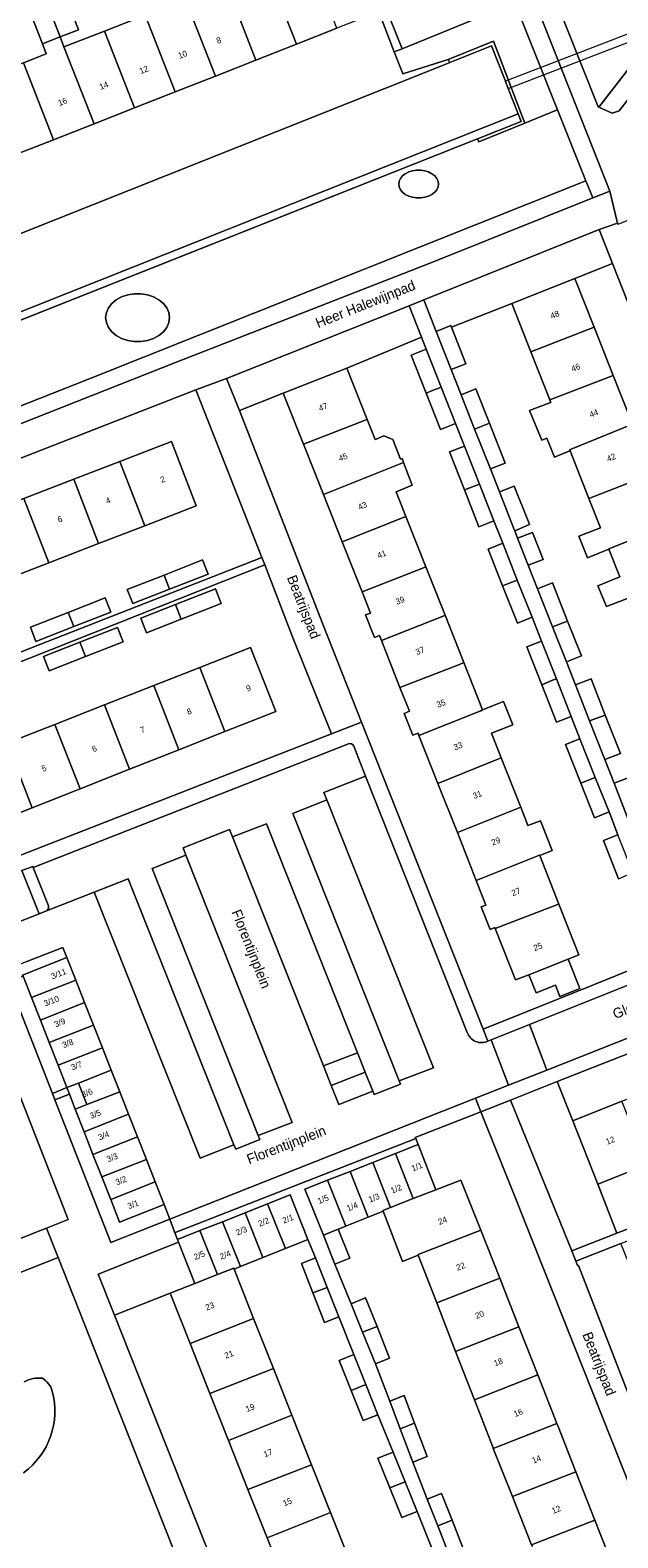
# Model space of a CAD drawing. Header units: metres. Extents: x 151448 to 154749, y 463108 to 465296.
# Tile 422 of 449: x 154553 to 154626, y 464586 to 464774. Entities that reach past the tile are written whole.
import ezdxf
from ezdxf.enums import TextEntityAlignment as Align

# ---------------------------------------------------------------- set-up
doc = ezdxf.new("R2010")
doc.units = ezdxf.units.M
for name, color, linetype, lineweight in [('B-PV-GK-BESCHOEIING-G', 253, 'Continuous', 9), ('B-PV-GR-BEPLANTING_CULTUUR_BODEMBEDEKKER-GV', 253, 'Continuous', 9), ('B-PV-GR-BEPLANTING_CULTUUR_HEESTERS-GV', 253, 'Continuous', 9), ('B-PV-IE-TERREINAFSCHEIDING_KUNSTMATIG_HEKWERK-G', 253, 'Continuous', 9), ('B-PV-KW-KUNSTWERK_DUIKER-GV', 253, 'Continuous', 9), ('B-PV-OG-BEBOUWING-GV', 1, 'Continuous', 9), ('B-PV-OG-BEBOUWING-T18', 2, 'Continuous', 9), ('B-PV-OG-TERREIN_BEGROEID-GV', 253, 'Continuous', 9), ('B-PV-OG-TERREIN_ERF-GV', 253, 'Continuous', 9), ('B-PV-OG-TERREIN_OEVER-GV', 253, 'Continuous', 9), ('B-PV-OG-TOPOGRAFIE-T18', 2, 'Continuous', 9), ('B-PV-OG-WATER_SLOOT-GV', 253, 'Continuous', 9), ('B-PV-VH-GESLOTENVERHARDING_BETON-GV', 253, 'Continuous', 9), ('B-PV-VH-HALFVERHARDING_GRASBETONSTEEN-GV', 253, 'Continuous', 9), ('B-PV-VH-OPENVERHARDING_BETONSTRAATSTEEN-GV', 253, 'Continuous', 9), ('B-PV-VH-OPENVERHARDING_TEGEL-GV', 253, 'Continuous', 9)]:
    doc.layers.add(name, color=color, linetype=linetype, lineweight=lineweight)
doc.styles.add('Drong', font='txt', dxfattribs={"height": 1.8})

msp = doc.modelspace()

# ---------------------------------------------------------------- linework, layer by layer
at = {"layer": 'B-PV-GK-BESCHOEIING-G', "flags": 128}
for points in [[(154604.906, 464769.95), (154601.498, 464768.558), (154533.057, 464741.354), (154516.961, 464735.04)], [(154520.628, 464725.629), (154608.375, 464760.44)]]:
    msp.add_lwpolyline(points, dxfattribs=at)
at = {"layer": 'B-PV-GR-BEPLANTING_CULTUUR_BODEMBEDEKKER-GV', "flags": 128}
for points in [[(154603.208, 464736.417), (154605.027, 464737.134), (154605.108, 464736.929), (154612.635, 464739.896), (154620.513, 464743.01), (154625.207, 464744.877), (154623.537, 464749.106), (154601.665, 464740.332)], [(154632.025, 464608.23), (154628.855, 464616.214), (154626.249, 464622.673), (154620.622, 464620.488), (154620.843, 464619.923), (154620.963, 464619.949), (154629.019, 464599.168), (154634.624, 464601.445), (154633.577, 464604.304)]]:
    msp.add_lwpolyline(points, close=True, dxfattribs=at)
at = {"layer": 'B-PV-GR-BEPLANTING_CULTUUR_HEESTERS-GV', "flags": 128}
for points in [[(154553.837, 464650.537), (154552.731, 464653.345), (154551.678, 464656.021), (154549.889, 464655.317), (154555.341, 464641.401), (154557.152, 464642.114), (154556.047, 464644.922), (154554.942, 464647.729)], [(154562.615, 464628.167), (154561.508, 464630.98), (154560.402, 464633.792), (154559.295, 464636.604), (154558.188, 464639.416), (154557.462, 464641.308), (154555.655, 464640.602), (154562.627, 464622.808), (154569.987, 464625.717), (154569.27, 464627.539), (154563.722, 464625.355)]]:
    msp.add_lwpolyline(points, close=True, dxfattribs=at)
at = {"layer": 'B-PV-IE-TERREINAFSCHEIDING_KUNSTMATIG_HEKWERK-G', "flags": 128}
for points in [[(154557.152, 464642.114), (154557.462, 464641.308)], [(154557.462, 464641.308), (154558.188, 464639.416)]]:
    msp.add_lwpolyline(points, dxfattribs=at)
at = {"layer": 'B-PV-KW-KUNSTWERK_DUIKER-GV', "flags": 128}
msp.add_lwpolyline([(154612.2, 464766.699), (154676.626, 464791.551), (154676.256, 464792.48), (154611.838, 464767.631), (154611.852, 464767.594), (154612.148, 464766.832)], close=True, dxfattribs=at)
at = {"layer": 'B-PV-OG-BEBOUWING-GV', "flags": 128}
for points in [[(154590.83, 464774.21), (154587.105, 464783.739), (154582.052, 464781.764), (154585.78, 464772.226)], [(154582.052, 464781.764), (154576.999, 464779.789), (154580.731, 464770.242), (154585.78, 464772.226)], [(154575.682, 464768.257), (154580.731, 464770.242), (154576.999, 464779.789), (154571.946, 464777.814)], [(154570.632, 464766.273), (154575.682, 464768.257), (154571.946, 464777.814), (154566.893, 464775.839)], [(154556.299, 464773.139), (154555.045, 464776.347), (154552.842, 464775.486), (154554.095, 464772.278)], [(154555.045, 464776.347), (154556.299, 464773.139), (154558.598, 464774.037), (154557.344, 464777.245)], [(154570.632, 464766.273), (154566.893, 464775.839), (154561.84, 464773.864), (154565.583, 464764.289)], [(154556.787, 464771.889), (154560.534, 464762.305), (154565.583, 464764.289), (154561.84, 464773.864)], [(154551.735, 464769.914), (154555.484, 464760.32), (154560.534, 464762.305), (154556.787, 464771.889), (154556.299, 464773.139), (154554.095, 464772.278), (154554.584, 464771.027)], [(154555.484, 464760.32), (154551.735, 464769.914), (154546.682, 464767.938), (154550.435, 464758.336)], [(154620.513, 464743.01), (154612.635, 464739.896), (154615.026, 464733.848), (154622.919, 464736.924)], [(154605.108, 464736.929), (154605.027, 464737.134), (154603.208, 464736.417), (154605.082, 464731.662), (154606.901, 464732.379)], [(154622.919, 464736.924), (154615.026, 464733.848), (154617.392, 464727.863), (154625.294, 464730.915)], [(154601.954, 464728.712), (154602.726, 464729.055), (154603.813, 464729.478), (154601.951, 464734.192), (154600.081, 464733.453)], [(154586.644, 464722.341), (154594.464, 464725.386), (154594.603, 464725.448), (154592.061, 464731.832), (154584.112, 464728.703)], [(154625.294, 464730.915), (154617.392, 464727.863), (154617.513, 464727.556), (154617.26, 464727.456), (154614.854, 464726.538), (154616.367, 464722.862), (154616.989, 464723.105), (154617.961, 464720.727), (154619.475, 464721.348), (154619.901, 464721.516), (154619.843, 464721.662), (154627.701, 464724.828)], [(154603.813, 464729.478), (154602.726, 464729.055), (154601.954, 464728.712), (154603.736, 464724.201), (154605.605, 464724.939)], [(154608.004, 464724.238), (154609.86, 464724.955), (154608.166, 464729.254), (154606.315, 464728.524)], [(154599.14, 464720.059), (154598.953, 464720.545), (154598.764, 464720.491), (154597.791, 464722.95), (154596.683, 464723.41), (154595.737, 464722.978), (154595.608, 464722.926), (154594.603, 464725.448), (154594.464, 464725.386), (154586.644, 464722.341), (154589.14, 464716.069)], [(154609.86, 464724.955), (154608.004, 464724.238), (154609.967, 464719.259), (154611.817, 464719.988)], [(154622.242, 464715.594), (154630.136, 464718.669), (154627.701, 464724.828), (154619.843, 464721.662), (154619.901, 464721.516)], [(154566.879, 464712.184), (154573.289, 464714.661), (154570.191, 464722.678), (154563.767, 464720.196)], [(154608.596, 464717.377), (154606.73, 464722.117), (154604.865, 464721.383), (154606.721, 464716.668)], [(154561.107, 464709.954), (154566.879, 464712.184), (154563.767, 464720.196), (154557.997, 464717.967)], [(154599.14, 464720.059), (154589.14, 464716.069), (154591.485, 464710.175), (154599.228, 464713.255), (154599.423, 464713.344), (154598.202, 464716.412), (154600.222, 464717.247)], [(154561.107, 464709.954), (154557.997, 464717.967), (154551.791, 464715.569), (154554.912, 464707.561)], [(154610.401, 464712.79), (154608.596, 464717.377), (154606.721, 464716.668), (154608.536, 464712.056)], [(154630.136, 464718.669), (154622.242, 464715.594), (154623.697, 464711.914), (154620.982, 464710.863), (154622.088, 464708.187), (154624.746, 464709.26), (154624.726, 464709.31), (154632.605, 464712.423)], [(154545.599, 464713.177), (154548.723, 464705.17), (154554.912, 464707.561), (154551.791, 464715.569)], [(154612.999, 464711.555), (154614.826, 464712.349), (154614.705, 464712.657), (154612.947, 464717.133), (154611.094, 464716.404), (154612.85, 464711.934)], [(154591.485, 464710.175), (154593.967, 464703.937), (154601.402, 464706.832), (154601.919, 464707.076), (154599.423, 464713.344), (154599.228, 464713.255)], [(154627.164, 464703.142), (154627.131, 464703.226), (154635.023, 464706.306), (154632.605, 464712.423), (154624.726, 464709.31), (154624.746, 464709.26), (154626.112, 464705.805), (154623.348, 464704.694), (154624.443, 464702.109)], [(154611.484, 464704.692), (154613.326, 464705.409), (154611.509, 464709.995), (154609.671, 464709.267)], [(154613.36, 464710.637), (154614.691, 464707.248), (154616.544, 464707.976), (154615.224, 464711.336)], [(154569.268, 464706.034), (154569.95, 464704.275), (154574.756, 464706.158), (154574.068, 464707.914)], [(154569.268, 464706.034), (154564.672, 464704.234), (154565.36, 464702.477), (154569.95, 464704.275)], [(154601.919, 464707.076), (154601.402, 464706.832), (154593.967, 464703.937), (154595.02, 464701.295), (154594.406, 464701.052), (154595.517, 464698.244), (154596.13, 464698.486), (154596.367, 464697.886), (154604.289, 464701.007), (154604.319, 464701.022), (154603.251, 464703.732)], [(154571.412, 464700.51), (154576.397, 464702.467), (154575.667, 464704.326), (154570.69, 464702.372)], [(154615.166, 464700.764), (154613.326, 464705.409), (154611.484, 464704.692), (154613.328, 464700.036)], [(154617.725, 464699.556), (154619.603, 464700.289), (154617.707, 464705.067), (154615.834, 464704.323)], [(154557.32, 464701.381), (154558.017, 464699.595), (154562.631, 464701.407), (154561.93, 464703.192)], [(154570.69, 464702.372), (154566.361, 464700.673), (154567.091, 464698.814), (154571.412, 464700.51)], [(154558.017, 464699.595), (154557.32, 464701.381), (154552.594, 464699.525), (154553.295, 464697.74)], [(154606.645, 464695.118), (154604.319, 464701.022), (154604.289, 464701.007), (154596.367, 464697.886), (154598.69, 464692.011), (154606.105, 464694.88)], [(154558.77, 464697.663), (154559.465, 464695.878), (154564.156, 464697.723), (154563.455, 464699.505)], [(154619.603, 464700.289), (154617.725, 464699.556), (154619.455, 464695.197), (154621.328, 464695.941)], [(154559.465, 464695.878), (154558.77, 464697.663), (154554.221, 464695.874), (154554.922, 464694.092)], [(154573.744, 464694.507), (154576.846, 464686.518), (154583.201, 464689.034), (154580.054, 464696.984)], [(154616.376, 464692.333), (154617.73, 464692.905), (154618.196, 464693.087), (154616.333, 464697.807), (154614.501, 464697.084)], [(154606.645, 464695.118), (154606.105, 464694.88), (154598.69, 464692.011), (154599.862, 464689.048), (154599.197, 464688.785), (154600.287, 464686.057), (154600.942, 464686.317), (154601.051, 464686.041), (154608.754, 464689.114), (154608.974, 464689.207), (154608.969, 464689.22)], [(154573.744, 464694.507), (154567.981, 464692.245), (154571.089, 464684.239), (154576.846, 464686.518)], [(154618.196, 464693.087), (154617.73, 464692.905), (154616.376, 464692.333), (154618.213, 464687.681), (154620.045, 464688.404)], [(154622.342, 464687.832), (154624.29, 464688.579), (154622.514, 464693.094), (154620.573, 464692.33)], [(154567.981, 464692.245), (154561.823, 464689.828), (154564.949, 464681.808), (154571.089, 464684.239)], [(154561.823, 464689.828), (154555.653, 464687.406), (154558.787, 464679.368), (154564.949, 464681.808)], [(154603.42, 464680.049), (154611.105, 464683.168), (154611.32, 464683.254), (154610.118, 464686.304), (154612.748, 464687.341), (154611.599, 464690.256), (154608.969, 464689.22), (154608.974, 464689.207), (154608.754, 464689.114), (154601.051, 464686.041)], [(154555.653, 464687.406), (154549.702, 464685.07), (154552.819, 464677.005), (154558.787, 464679.368)], [(154624.29, 464688.579), (154622.342, 464687.832), (154624.236, 464683.015), (154626.178, 464683.779)], [(154621.135, 464685.615), (154619.315, 464684.889), (154621.235, 464680.072), (154623.053, 464680.802)], [(154549.702, 464685.07), (154549.521, 464684.999), (154543.407, 464682.601), (154544.077, 464680.895), (154540.353, 464679.421), (154542.499, 464673.999), (154546.098, 464675.424), (154546.468, 464674.491), (154552.819, 464677.005)], [(154613.756, 464677.07), (154611.32, 464683.254), (154611.105, 464683.168), (154603.42, 464680.049), (154605.845, 464673.916)], [(154623.053, 464680.802), (154621.235, 464680.072), (154622.952, 464675.762), (154624.773, 464676.487)], [(154627.253, 464675.36), (154629.209, 464676.136), (154627.361, 464680.833), (154625.402, 464680.062)], [(154605.845, 464673.916), (154608.207, 464667.943), (154616.106, 464671.107), (154616.117, 464671.078), (154617.672, 464671.691), (154616.211, 464675.399), (154614.656, 464674.786), (154613.756, 464677.07)], [(154627.745, 464668.931), (154625.881, 464673.639), (154624.053, 464672.915), (154625.936, 464668.16)], [(154608.207, 464667.943), (154609.416, 464664.885), (154608.811, 464664.646), (154609.918, 464661.847), (154610.523, 464662.086), (154610.575, 464661.953), (154618.458, 464664.973), (154618.513, 464664.997), (154616.117, 464671.078), (154616.106, 464671.107)], [(154614.766, 464656.194), (154619.683, 464658.138), (154621.009, 464658.662), (154618.513, 464664.997), (154618.458, 464664.973), (154610.575, 464661.953), (154613.111, 464655.539)], [(154558.258, 464655.519), (154557.153, 464658.327), (154551.627, 464656.152), (154551.678, 464656.021), (154552.731, 464653.345)], [(154619.683, 464658.138), (154614.766, 464656.194), (154615.667, 464653.915), (154618.089, 464654.873), (154618.64, 464653.478), (154621.135, 464654.465)], [(154552.731, 464653.345), (154553.837, 464650.537), (154559.363, 464652.711), (154558.258, 464655.519)], [(154554.942, 464647.729), (154560.468, 464649.903), (154559.363, 464652.711), (154553.837, 464650.537)], [(154560.468, 464649.903), (154554.942, 464647.729), (154556.047, 464644.922), (154561.573, 464647.095)], [(154558.591, 464642.68), (154562.678, 464644.288), (154561.573, 464647.095), (154556.047, 464644.922), (154557.152, 464642.114)], [(154562.678, 464644.288), (154558.591, 464642.68), (154559.649, 464639.991), (154563.736, 464641.6)], [(154559.649, 464639.991), (154558.188, 464639.416), (154559.295, 464636.604), (154564.843, 464638.787), (154563.736, 464641.6)], [(154626.36, 464640.417), (154620.234, 464637.976), (154623.381, 464630.069), (154629.539, 464632.52)], [(154565.95, 464635.975), (154564.843, 464638.787), (154559.295, 464636.604), (154560.402, 464633.792)], [(154567.057, 464633.163), (154565.95, 464635.975), (154560.402, 464633.792), (154561.508, 464630.98)], [(154598.119, 464633.905), (154600.347, 464628.28), (154603.175, 464629.379), (154600.941, 464635.022)], [(154561.508, 464630.98), (154562.615, 464628.167), (154568.163, 464630.351), (154567.057, 464633.163)], [(154596.585, 464626.716), (154596.55, 464626.806), (154597.518, 464627.182), (154595.298, 464632.788), (154592.476, 464631.671), (154594.735, 464625.967)], [(154597.518, 464627.182), (154600.347, 464628.28), (154598.119, 464633.905), (154595.298, 464632.788)], [(154592.476, 464631.671), (154589.655, 464630.554), (154591.922, 464624.829), (154592.039, 464624.876), (154594.735, 464625.967)], [(154568.163, 464630.351), (154562.615, 464628.167), (154563.722, 464625.355), (154569.27, 464627.539)], [(154590.997, 464624.454), (154591.922, 464624.829), (154589.655, 464630.554), (154586.833, 464629.437), (154589.134, 464623.699)], [(154600.946, 464621.29), (154608.764, 464624.336), (154606.298, 464630.592), (154603.175, 464629.379), (154600.347, 464628.28), (154597.518, 464627.182), (154596.55, 464626.806), (154596.585, 464626.716), (154599.02, 464620.447), (154600.978, 464621.207)], [(154582.183, 464627.614), (154579.371, 464626.502), (154581.601, 464620.926), (154584.408, 464622.048)], [(154584.408, 464622.048), (154587.215, 464623.17), (154584.994, 464628.726), (154582.183, 464627.614)], [(154576.56, 464625.39), (154573.749, 464624.278), (154575.939, 464618.799), (154577.955, 464619.59), (154577.996, 464619.485), (154578.793, 464619.804)], [(154579.371, 464626.502), (154576.56, 464625.39), (154578.793, 464619.804), (154581.601, 464620.926)], [(154573.105, 464617.689), (154575.939, 464618.799), (154573.749, 464624.278), (154570.938, 464623.166), (154571.065, 464622.847)], [(154589.134, 464623.699), (154590.573, 464620.111), (154592.438, 464620.859), (154590.997, 464624.454)], [(154611.125, 464618.347), (154608.764, 464624.336), (154600.946, 464621.29), (154600.978, 464621.207), (154603.288, 464615.257)], [(154572.519, 464610.203), (154580.441, 464613.324), (154577.996, 464619.485), (154577.955, 464619.59), (154575.939, 464618.799), (154573.105, 464617.689), (154570.036, 464616.472)], [(154587.83, 464616.504), (154589.612, 464617.204), (154588.171, 464620.869), (154586.389, 464620.168)], [(154611.125, 464618.347), (154603.288, 464615.257), (154605.63, 464609.224), (154613.507, 464612.303)], [(154589.612, 464617.204), (154587.83, 464616.504), (154589.272, 464612.838), (154591.053, 464613.539)], [(154594.035, 464611.61), (154595.826, 464612.316), (154594.395, 464615.886), (154592.608, 464615.17)], [(154574.987, 464603.972), (154582.92, 464607.078), (154580.441, 464613.324), (154572.519, 464610.203)], [(154595.826, 464612.316), (154594.035, 464611.61), (154595.617, 464607.664), (154597.404, 464608.381)], [(154607.975, 464603.184), (154615.882, 464606.278), (154613.507, 464612.303), (154605.63, 464609.224)], [(154592.615, 464604.342), (154594.449, 464605.075), (154592.951, 464608.823), (154591.117, 464608.091)], [(154577.304, 464598.124), (154585.217, 464601.289), (154582.92, 464607.078), (154574.987, 464603.972)], [(154594.449, 464605.075), (154592.615, 464604.342), (154594.112, 464600.594), (154595.946, 464601.327)], [(154615.882, 464606.278), (154607.975, 464603.184), (154610.292, 464597.215), (154610.327, 464597.127), (154618.264, 464600.235)], [(154597.405, 464602.995), (154598.717, 464599.561), (154600.519, 464600.266), (154599.21, 464603.718)], [(154585.217, 464601.289), (154577.304, 464598.124), (154579.724, 464592.013), (154587.675, 464595.093)], [(154600.519, 464600.266), (154598.717, 464599.561), (154600.304, 464595.41), (154602.086, 464596.133)], [(154618.264, 464600.235), (154610.327, 464597.127), (154612.707, 464591.116), (154620.626, 464594.216), (154618.41, 464599.866)], [(154582.114, 464585.981), (154590.043, 464589.126), (154587.675, 464595.093), (154579.724, 464592.013)], [(154597.424, 464592.193), (154599.32, 464592.963), (154597.82, 464596.658), (154595.924, 464595.889)], [(154615.096, 464585.081), (154622.998, 464588.172), (154620.626, 464594.216), (154612.707, 464591.116)], [(154599.32, 464592.963), (154597.424, 464592.193), (154598.924, 464588.498), (154600.82, 464589.268)], [(154603.401, 464587.473), (154605.19, 464588.173), (154603.887, 464591.5), (154602.098, 464590.8)], [(154590.043, 464589.126), (154582.114, 464585.981), (154584.523, 464579.899), (154592.485, 464582.971)], [(154605.19, 464588.173), (154603.401, 464587.473), (154605.004, 464583.382), (154606.792, 464584.082)], [(154622.998, 464588.172), (154615.096, 464585.081), (154617.481, 464579.058), (154625.364, 464582.14)]]:
    msp.add_lwpolyline(points, close=True, dxfattribs=at)
at = {"layer": 'B-PV-OG-TERREIN_BEGROEID-GV', "flags": 128}
for points in [[(154613.99, 464794.846), (154611.68, 464793.88), (154623.39, 464764.4), (154623.474, 464764.363), (154630.377, 464773.279), (154630.742, 464773.716), (154625.583, 464779.445), (154625.557, 464779.475), (154625.35, 464779.71)], [(154592.262, 464684.99), (154552.947, 464669.558), (154554.838, 464664.8)], [(154593.403, 464646.461), (154594.369, 464644.031), (154595.303, 464641.685), (154595.472, 464641.261), (154598.759, 464642.553), (154598.591, 464642.976), (154585.336, 464676.309), (154589.561, 464677.989), (154589.206, 464678.895), (154594.399, 464680.971), (154592.934, 464684.696)], [(154554.6, 464664.152), (154560.566, 464666.493), (154564.778, 464668.145), (154577.981, 464634.989), (154578.199, 464634.442), (154581.222, 464635.628), (154581.023, 464636.128), (154567.768, 464669.436), (154572.002, 464671.091), (154571.636, 464672.014), (154577.448, 464674.304), (154577.821, 464673.366), (154582.046, 464675.002), (154593.403, 464646.461)], [(154547.402, 464661.336), (154550.329, 464662.456), (154553.671, 464663.783), (154551.546, 464669.175), (154547.166, 464667.498)]]:
    msp.add_lwpolyline(points, dxfattribs=at)
for points in [[(154524.225, 464716.423), (154525.007, 464714.496), (154570.701, 464732.526), (154602.532, 464744.981), (154616.65, 464750.6), (154622.73, 464753.07), (154621.89, 464755.172), (154559.829, 464730.471), (154525.146, 464716.786)], [(154486.17, 464593.338), (154517.623, 464513.781), (154550.655, 464526.946), (154587.411, 464541.511), (154582.619, 464553.655), (154556.076, 464620.919)]]:
    msp.add_lwpolyline(points, close=True, dxfattribs=at)
at = {"layer": 'B-PV-OG-TERREIN_BEGROEID-GV'}
for points in [[(154592.934, 464684.696, 0.4000313), (154592.262, 464684.99)], [(154554.838, 464664.8, -0.3626351), (154554.6, 464664.152)], [(154551.83, 464605.44, -0.1510055), (154554.107, 464605.876)], [(154554.107, 464605.876, 0.1510055), (154551.83, 464605.44)], [(154554.107, 464605.876, -0.1870043), (154555.33, 464604.28)], [(154555.33, 464604.28, 0.1870043), (154554.107, 464605.876)], [(154555.33, 464604.28, -0.3116307), (154551.726, 464594.095)], [(154551.726, 464594.095, 0.3116307), (154555.33, 464604.28)]]:
    msp.add_lwpolyline(points, format="xyb", dxfattribs=at)
at = {"layer": 'B-PV-OG-TERREIN_ERF-GV', "flags": 128}
for points in [[(154551.735, 464769.914), (154554.584, 464771.027), (154554.095, 464772.278), (154552.842, 464775.486), (154555.045, 464776.347), (154557.344, 464777.245), (154558.598, 464774.037), (154556.299, 464773.139), (154556.787, 464771.889), (154561.84, 464773.864), (154566.893, 464775.839), (154571.946, 464777.814), (154576.999, 464779.789), (154582.052, 464781.764), (154587.105, 464783.739), (154592.274, 464785.76), (154590.172, 464791.13), (154560.452, 464779.454), (154551.45, 464775.917)], [(154533.057, 464741.354), (154601.498, 464768.558), (154604.906, 464769.95), (154604.695, 464770.331), (154599.037, 464768.547), (154598.988, 464768.672), (154597.98, 464771.268), (154596.041, 464776.258), (154590.83, 464774.21), (154585.78, 464772.226), (154580.731, 464770.242), (154575.682, 464768.257), (154570.632, 464766.273), (154565.583, 464764.289), (154560.534, 464762.305), (154555.484, 464760.32), (154550.435, 464758.336)], [(154627.253, 464675.36), (154625.402, 464680.062), (154624.236, 464683.015), (154622.342, 464687.832), (154620.573, 464692.33), (154619.455, 464695.197), (154617.725, 464699.556), (154615.834, 464704.323), (154614.691, 464707.248), (154613.36, 464710.637), (154612.999, 464711.555), (154612.85, 464711.934), (154611.094, 464716.404), (154609.967, 464719.259), (154608.004, 464724.238), (154606.315, 464728.524), (154605.082, 464731.662), (154603.208, 464736.417), (154601.665, 464740.332), (154599.817, 464739.597), (154601.364, 464735.678), (154601.951, 464734.192), (154603.813, 464729.478), (154605.605, 464724.939), (154606.73, 464722.117), (154608.596, 464717.377), (154610.401, 464712.79), (154611.509, 464709.995), (154613.326, 464705.409), (154615.166, 464700.764), (154616.333, 464697.807), (154618.196, 464693.087), (154620.045, 464688.404), (154621.135, 464685.615), (154623.053, 464680.802), (154624.773, 464676.487), (154625.881, 464673.639)], [(154627.164, 464703.142), (154624.443, 464702.109), (154623.348, 464704.694), (154626.112, 464705.805), (154624.746, 464709.26), (154622.088, 464708.187), (154620.982, 464710.863), (154623.697, 464711.914), (154622.242, 464715.594), (154619.901, 464721.516), (154619.475, 464721.348), (154617.961, 464720.727), (154616.989, 464723.105), (154616.367, 464722.862), (154614.854, 464726.538), (154617.26, 464727.456), (154617.513, 464727.556), (154617.392, 464727.863), (154615.026, 464733.848), (154612.635, 464739.896), (154605.108, 464736.929), (154606.901, 464732.379), (154605.082, 464731.662), (154606.315, 464728.524), (154608.166, 464729.254), (154609.86, 464724.955), (154611.817, 464719.988), (154609.967, 464719.259), (154611.094, 464716.404), (154612.947, 464717.133), (154614.705, 464712.657), (154614.826, 464712.349), (154612.999, 464711.555), (154613.36, 464710.637), (154615.224, 464711.336), (154616.544, 464707.976), (154614.691, 464707.248), (154615.834, 464704.323), (154617.707, 464705.067), (154619.603, 464700.289), (154621.328, 464695.941), (154619.455, 464695.197), (154620.573, 464692.33), (154622.514, 464693.094), (154624.29, 464688.579), (154626.178, 464683.779), (154624.236, 464683.015), (154625.402, 464680.062), (154627.361, 464680.833)], [(154625.936, 464668.16), (154624.053, 464672.915), (154625.881, 464673.639), (154624.773, 464676.487), (154622.952, 464675.762), (154621.235, 464680.072), (154619.315, 464684.889), (154621.135, 464685.615), (154620.045, 464688.404), (154618.213, 464687.681), (154616.376, 464692.333), (154614.501, 464697.084), (154616.333, 464697.807), (154615.166, 464700.764), (154613.328, 464700.036), (154611.484, 464704.692), (154609.671, 464709.267), (154611.509, 464709.995), (154610.401, 464712.79), (154608.536, 464712.056), (154606.721, 464716.668), (154604.865, 464721.383), (154606.73, 464722.117), (154605.605, 464724.939), (154603.736, 464724.201), (154601.954, 464728.712), (154600.081, 464733.453), (154601.951, 464734.192), (154601.364, 464735.678), (154592.061, 464731.832), (154594.603, 464725.448), (154595.608, 464722.926), (154595.737, 464722.978), (154596.683, 464723.41), (154597.791, 464722.95), (154598.764, 464720.491), (154598.953, 464720.545), (154599.14, 464720.059), (154600.222, 464717.247), (154598.202, 464716.412), (154599.423, 464713.344), (154601.919, 464707.076), (154603.251, 464703.732), (154604.319, 464701.022), (154606.645, 464695.118), (154608.969, 464689.22), (154611.599, 464690.256), (154612.748, 464687.341), (154610.118, 464686.304), (154611.32, 464683.254), (154613.756, 464677.07), (154614.656, 464674.786), (154616.211, 464675.399), (154617.672, 464671.691), (154616.117, 464671.078), (154618.513, 464664.997), (154621.009, 464658.662), (154619.683, 464658.138), (154621.135, 464654.465), (154618.64, 464653.478), (154618.089, 464654.873), (154615.667, 464653.915), (154614.766, 464656.194), (154613.111, 464655.539), (154610.575, 464661.953), (154610.523, 464662.086), (154609.918, 464661.847), (154608.811, 464664.646), (154609.416, 464664.885), (154608.207, 464667.943), (154605.845, 464673.916), (154603.42, 464680.049), (154601.051, 464686.041), (154600.942, 464686.317), (154600.287, 464686.057), (154599.197, 464688.785), (154599.862, 464689.048), (154598.69, 464692.011), (154596.367, 464697.886), (154596.13, 464698.486), (154595.517, 464698.244), (154594.406, 464701.052), (154595.02, 464701.295), (154593.967, 464703.937), (154591.485, 464710.175), (154589.14, 464716.069), (154586.644, 464722.341), (154584.112, 464728.703), (154578.694, 464726.543), (154589.053, 464699.907), (154593.895, 464687.681), (154602.703, 464665.444), (154609.07, 464649.418), (154622.828, 464654.931), (154631.834, 464658.605)], [(154615.096, 464585.081), (154612.707, 464591.116), (154610.327, 464597.127), (154610.292, 464597.215), (154607.975, 464603.184), (154605.63, 464609.224), (154603.288, 464615.257), (154600.978, 464621.207), (154599.02, 464620.447), (154596.585, 464626.716), (154594.735, 464625.967), (154592.039, 464624.876), (154591.922, 464624.829), (154590.997, 464624.454), (154592.438, 464620.859), (154590.573, 464620.111), (154592.608, 464615.17), (154594.395, 464615.886), (154595.826, 464612.316), (154597.404, 464608.381), (154595.617, 464607.664), (154597.405, 464602.995), (154599.21, 464603.718), (154600.519, 464600.266), (154602.086, 464596.133), (154600.304, 464595.41), (154602.098, 464590.8), (154603.887, 464591.5), (154605.19, 464588.173), (154606.792, 464584.082)], [(154602.735, 464584.473), (154600.82, 464589.268), (154598.924, 464588.498), (154597.424, 464592.193), (154595.924, 464595.889), (154597.82, 464596.658), (154595.946, 464601.327), (154594.112, 464600.594), (154592.615, 464604.342), (154591.117, 464608.091), (154592.951, 464608.823), (154591.053, 464613.539), (154589.272, 464612.838), (154587.83, 464616.504), (154586.389, 464620.168), (154588.171, 464620.869), (154587.215, 464623.17), (154584.408, 464622.048), (154581.601, 464620.926), (154578.793, 464619.804), (154577.996, 464619.485), (154580.441, 464613.324), (154582.92, 464607.078), (154585.217, 464601.289), (154587.675, 464595.093), (154590.043, 464589.126), (154592.485, 464582.971)]]:
    msp.add_lwpolyline(points, dxfattribs=at)
for points in [[(154622.919, 464736.924), (154625.294, 464730.915), (154627.701, 464724.828), (154630.136, 464718.669), (154632.605, 464712.423), (154635.023, 464706.306), (154637.296, 464700.556), (154639.695, 464694.487), (154642.138, 464688.308), (154644.567, 464682.165), (154646.986, 464676.045), (154649.339, 464670.093), (154653.956, 464672.069), (154625.207, 464744.877), (154620.513, 464743.01)], [(154599.817, 464739.597), (154577.075, 464730.56), (154578.694, 464726.543), (154584.112, 464728.703), (154592.061, 464731.832), (154601.364, 464735.678)], [(154527.781, 464711.405), (154536.008, 464690.424), (154581.473, 464708.223), (154573.233, 464729.13)], [(154566.879, 464712.184), (154561.107, 464709.954), (154554.912, 464707.561), (154548.723, 464705.17), (154542.815, 464702.887), (154536.391, 464700.405), (154533.294, 464708.423), (154539.717, 464710.904), (154545.599, 464713.177), (154551.791, 464715.569), (154557.997, 464717.967), (154563.767, 464720.196), (154570.191, 464722.678), (154573.289, 464714.661)], [(154536.008, 464690.424), (154536.452, 464689.291), (154581.83, 464707.318), (154581.473, 464708.223)], [(154569.95, 464704.275), (154565.36, 464702.477), (154564.672, 464704.234), (154569.268, 464706.034), (154574.068, 464707.914), (154574.756, 464706.158)], [(154581.83, 464707.318), (154536.452, 464689.291), (154544.629, 464668.487), (154590.153, 464686.223), (154585.302, 464698.341)], [(154570.69, 464702.372), (154575.667, 464704.326), (154576.397, 464702.467), (154571.412, 464700.51), (154567.091, 464698.814), (154566.361, 464700.673)], [(154558.017, 464699.595), (154553.295, 464697.74), (154552.594, 464699.525), (154557.32, 464701.381), (154561.93, 464703.192), (154562.631, 464701.407)], [(154558.77, 464697.663), (154563.455, 464699.505), (154564.156, 464697.723), (154559.465, 464695.878), (154554.922, 464694.092), (154554.221, 464695.874)], [(154555.653, 464687.406), (154561.823, 464689.828), (154567.981, 464692.245), (154573.744, 464694.507), (154580.054, 464696.984), (154583.201, 464689.034), (154576.846, 464686.518), (154571.089, 464684.239), (154564.949, 464681.808), (154558.787, 464679.368), (154552.819, 464677.005), (154546.468, 464674.491), (154546.098, 464675.424), (154542.499, 464673.999), (154540.353, 464679.421), (154544.077, 464680.895), (154543.407, 464682.601), (154549.521, 464684.999), (154549.702, 464685.07)], [(154620.234, 464637.976), (154626.36, 464640.417), (154632.451, 464642.844), (154638.395, 464645.212), (154644.557, 464647.668), (154650.605, 464650.077), (154656.811, 464652.55), (154654.93, 464657.435), (154626.23, 464645.987), (154618.291, 464642.857)], [(154477.204, 464617.018), (154473.679, 464615.629), (154481.583, 464595.87), (154484.687, 464597.085), (154485.004, 464597.208), (154518.129, 464610.167), (154554.064, 464624.377), (154554.624, 464624.598), (154557.297, 464625.655), (154549.538, 464645.573), (154546.098, 464644.212), (154504.86, 464627.934), (154477.277, 464617.046)], [(154647.686, 464639.742), (154641.565, 464637.306), (154635.594, 464634.93), (154629.539, 464632.52), (154623.381, 464630.069), (154625.723, 464623.955), (154628.428, 464625.016), (154627.523, 464627.346), (154629.815, 464628.238), (154630.721, 464625.908), (154662.517, 464638.353), (154659.97, 464644.631), (154653.732, 464642.148)], [(154558.188, 464639.416), (154559.649, 464639.991), (154558.591, 464642.68), (154557.152, 464642.114), (154557.462, 464641.308)], [(154623.381, 464630.069), (154620.234, 464637.976), (154618.291, 464642.857), (154612.49, 464640.569), (154620.119, 464621.758), (154625.723, 464623.955)], [(154627.737, 464576.092), (154630.102, 464570.062), (154632.463, 464564.045), (154634.978, 464557.634), (154640.228, 464559.663), (154627.473, 464592.126), (154613.015, 464628.518), (154608.792, 464639.103), (154600.602, 464635.878), (154600.652, 464635.751), (154600.941, 464635.022), (154603.175, 464629.379), (154606.298, 464630.592), (154608.764, 464624.336), (154611.125, 464618.347), (154613.507, 464612.303), (154615.882, 464606.278), (154618.264, 464600.235), (154618.41, 464599.866), (154620.626, 464594.216), (154622.998, 464588.172), (154625.364, 464582.14)], [(154563.095, 464613.721), (154570.036, 464616.472), (154573.105, 464617.689), (154571.065, 464622.847), (154561.057, 464618.864)], [(154577.304, 464598.124), (154574.987, 464603.972), (154572.519, 464610.203), (154570.036, 464616.472), (154563.095, 464613.721), (154586.317, 464555.121), (154594.083, 464535.524), (154596.66, 464536.425), (154603.603, 464539.104), (154604.126, 464539.306), (154601.991, 464544.772), (154598.883, 464543.645), (154596.497, 464549.668), (154594.113, 464555.688), (154591.725, 464561.716), (154589.28, 464567.888), (154586.927, 464573.828), (154584.523, 464579.899), (154582.114, 464585.981), (154579.724, 464592.013)]]:
    msp.add_lwpolyline(points, close=True, dxfattribs=at)
at = {"layer": 'B-PV-OG-TERREIN_OEVER-GV', "flags": 128}
for points in [[(154613.01, 464777.38), (154608.925, 464775.74), (154598.952, 464771.662), (154597.98, 464771.268), (154598.988, 464768.672), (154599.037, 464768.547), (154604.695, 464770.331), (154610.35, 464772.601), (154614.278, 464762.399), (154618.213, 464764.004), (154618.338, 464764.055)], [(154608.375, 464760.44), (154613.798, 464762.589), (154613.434, 464763.525), (154553.348, 464739.657), (154538.047, 464733.62), (154520.265, 464726.56), (154520.628, 464725.629), (154521.557, 464725.998)], [(154525.146, 464716.786), (154559.829, 464730.471), (154621.89, 464755.172), (154618.338, 464764.055), (154618.213, 464764.004), (154614.278, 464762.399), (154608.508, 464760.045), (154608.375, 464760.44), (154521.557, 464725.998)], [(154599.006, 464753.766), (154598.746, 464754.081), (154598.585, 464754.427), (154598.531, 464754.789), (154598.585, 464755.151), (154598.746, 464755.497), (154599.006, 464755.812), (154599.354, 464756.083), (154599.774, 464756.297), (154600.249, 464756.445), (154600.757, 464756.52), (154601.277, 464756.52), (154601.785, 464756.445), (154602.26, 464756.297), (154602.68, 464756.083), (154603.028, 464755.812), (154603.288, 464755.497), (154603.449, 464755.151), (154603.503, 464754.789), (154603.449, 464754.427), (154603.288, 464754.081), (154603.028, 464753.766), (154602.68, 464753.495), (154602.26, 464753.281), (154601.785, 464753.133), (154601.277, 464753.058), (154600.757, 464753.058), (154600.249, 464753.133), (154599.774, 464753.281), (154599.354, 464753.495)], [(154599.006, 464753.766), (154599.354, 464753.495), (154599.774, 464753.281), (154600.249, 464753.133), (154600.757, 464753.058), (154601.277, 464753.058), (154601.785, 464753.133), (154602.26, 464753.281), (154602.68, 464753.495), (154603.028, 464753.766), (154603.288, 464754.081), (154603.449, 464754.427), (154603.503, 464754.789), (154603.449, 464755.151), (154603.288, 464755.497), (154603.028, 464755.812), (154602.68, 464756.083), (154602.26, 464756.297), (154601.785, 464756.445), (154601.277, 464756.52), (154600.757, 464756.52), (154600.249, 464756.445), (154599.774, 464756.297), (154599.354, 464756.083), (154599.006, 464755.812), (154598.746, 464755.497), (154598.585, 464755.151), (154598.531, 464754.789), (154598.585, 464754.427), (154598.746, 464754.081)], [(154569.851, 464737.511), (154569.594, 464736.917), (154569.178, 464736.377), (154568.622, 464735.913), (154567.949, 464735.547), (154567.189, 464735.293), (154566.376, 464735.163), (154565.544, 464735.163), (154564.731, 464735.293), (154563.971, 464735.547), (154563.298, 464735.913), (154562.742, 464736.377), (154562.326, 464736.917), (154562.069, 464737.511), (154561.982, 464738.131), (154562.069, 464738.751), (154562.326, 464739.345), (154562.742, 464739.885), (154563.298, 464740.349), (154563.971, 464740.715), (154564.731, 464740.969), (154565.544, 464741.099), (154566.376, 464741.099), (154567.189, 464740.969), (154567.949, 464740.715), (154568.622, 464740.349), (154569.178, 464739.885), (154569.594, 464739.345), (154569.851, 464738.751), (154569.938, 464738.131)], [(154569.851, 464737.511), (154569.938, 464738.131), (154569.851, 464738.751), (154569.594, 464739.345), (154569.178, 464739.885), (154568.622, 464740.349), (154567.949, 464740.715), (154567.189, 464740.969), (154566.376, 464741.099), (154565.544, 464741.099), (154564.731, 464740.969), (154563.971, 464740.715), (154563.298, 464740.349), (154562.742, 464739.885), (154562.326, 464739.345), (154562.069, 464738.751), (154561.982, 464738.131), (154562.069, 464737.511), (154562.326, 464736.917), (154562.742, 464736.377), (154563.298, 464735.913), (154563.971, 464735.547), (154564.731, 464735.293), (154565.544, 464735.163), (154566.376, 464735.163), (154567.189, 464735.293), (154567.949, 464735.547), (154568.622, 464735.913), (154569.178, 464736.377), (154569.594, 464736.917)]]:
    msp.add_lwpolyline(points, close=True, dxfattribs=at)
at = {"layer": 'B-PV-OG-WATER_SLOOT-GV', "flags": 128}
msp.add_lwpolyline([(154538.047, 464733.62), (154553.348, 464739.657), (154613.434, 464763.525), (154612.2, 464766.699), (154612.148, 464766.832), (154611.852, 464767.594), (154611.838, 464767.631), (154610.121, 464772.045), (154604.906, 464769.95), (154601.498, 464768.558), (154533.057, 464741.354)], dxfattribs=at)
at = {"layer": 'B-PV-VH-GESLOTENVERHARDING_BETON-GV', "flags": 128}
msp.add_lwpolyline([(154613.434, 464763.525), (154613.798, 464762.589), (154608.375, 464760.44), (154608.508, 464760.045), (154614.278, 464762.399), (154610.35, 464772.601), (154604.695, 464770.331), (154604.906, 464769.95), (154610.121, 464772.045), (154611.838, 464767.631), (154611.852, 464767.594), (154612.148, 464766.832), (154612.2, 464766.699)], close=True, dxfattribs=at)
at = {"layer": 'B-PV-VH-HALFVERHARDING_GRASBETONSTEEN-GV', "flags": 128}
msp.add_lwpolyline([(154554.838, 464664.8), (154552.947, 464669.558), (154552.896, 464669.692), (154551.546, 464669.175), (154553.671, 464663.783), (154554.6, 464664.152)], dxfattribs=at)
at = {"layer": 'B-PV-VH-HALFVERHARDING_GRASBETONSTEEN-GV'}
msp.add_lwpolyline([(154554.6, 464664.152, 0.3626351), (154554.838, 464664.8)], format="xyb", dxfattribs=at)
at = {"layer": 'B-PV-VH-OPENVERHARDING_BETONSTRAATSTEEN-GV', "flags": 128}
for points in [[(154590.172, 464791.13), (154592.274, 464785.76), (154596.041, 464776.258), (154597.98, 464771.268), (154598.952, 464771.662), (154591.439, 464790.459), (154595.701, 464792.125), (154605.59, 464796.12), (154605.387, 464796.62), (154604.695, 464796.35), (154604.466, 464796.928), (154599.019, 464794.718), (154599.357, 464793.883), (154598.006, 464793.34), (154597.693, 464794.181), (154593.357, 464792.422), (154593.695, 464791.558), (154592.146, 464790.96), (154591.818, 464791.798)], [(154598.952, 464771.662), (154608.925, 464775.74), (154613.01, 464777.38), (154608.85, 464787.886), (154607.078, 464792.361), (154605.59, 464796.12), (154595.701, 464792.125), (154591.439, 464790.459)], [(154589.561, 464677.989), (154585.336, 464676.309), (154598.591, 464642.976), (154602.857, 464644.575)], [(154589.148, 464644.827), (154593.403, 464646.461), (154582.046, 464675.002), (154577.821, 464673.366)], [(154572.002, 464671.091), (154567.768, 464669.436), (154581.023, 464636.128), (154585.239, 464637.77)], [(154577.981, 464634.989), (154564.778, 464668.145), (154560.566, 464666.493), (154573.771, 464633.3)], [(154614.843, 464649.967), (154610.07, 464648.055), (154612.234, 464642.418), (154617.019, 464644.309)], [(154594.369, 464644.031), (154593.403, 464646.461), (154589.148, 464644.827), (154590.127, 464642.361)], [(154590.127, 464642.361), (154591.063, 464640.004), (154595.303, 464641.685), (154594.369, 464644.031)]]:
    msp.add_lwpolyline(points, close=True, dxfattribs=at)
for points in [[(154607.083, 464648.993), (154594.399, 464680.971), (154589.206, 464678.895), (154589.561, 464677.989), (154602.857, 464644.575), (154598.591, 464642.976), (154598.759, 464642.553), (154595.472, 464641.261), (154595.303, 464641.685), (154591.063, 464640.004), (154590.127, 464642.361), (154589.148, 464644.827), (154577.821, 464673.366), (154577.448, 464674.304), (154571.636, 464672.014), (154572.002, 464671.091), (154585.239, 464637.77), (154581.023, 464636.128), (154581.222, 464635.628), (154578.199, 464634.442), (154577.981, 464634.989), (154573.771, 464633.3), (154560.566, 464666.493), (154554.6, 464664.152), (154553.671, 464663.783), (154550.329, 464662.456)], [(154653.108, 464665.294), (154614.843, 464649.967), (154617.019, 464644.309), (154625.595, 464647.699), (154655.43, 464659.578)], [(154552.146, 464657.849), (154556.652, 464659.598), (154557.153, 464658.327), (154558.258, 464655.519), (154559.363, 464652.711), (154560.468, 464649.903), (154561.573, 464647.095), (154562.678, 464644.288), (154563.736, 464641.6), (154564.843, 464638.787)], [(154564.843, 464638.787), (154565.95, 464635.975), (154567.057, 464633.163), (154568.163, 464630.351), (154569.27, 464627.539), (154569.987, 464625.717), (154608.116, 464640.79), (154612.234, 464642.418), (154610.07, 464648.055), (154609.651, 464647.888)]]:
    msp.add_lwpolyline(points, dxfattribs=at)
at = {"layer": 'B-PV-VH-OPENVERHARDING_BETONSTRAATSTEEN-GV'}
msp.add_lwpolyline([(154609.651, 464647.888, -0.438165), (154607.083, 464648.993)], format="xyb", dxfattribs=at)
at = {"layer": 'B-PV-VH-OPENVERHARDING_TEGEL-GV', "flags": 128}
for points in [[(154609.458, 464792.951), (154607.94, 464796.801), (154607.869, 464796.983), (154606.047, 464796.268), (154605.59, 464796.12), (154607.078, 464792.361), (154608.85, 464787.886), (154613.01, 464777.38), (154618.338, 464764.055), (154621.89, 464755.172), (154622.73, 464753.07), (154624.849, 464753.913)], [(154630.377, 464773.279), (154623.474, 464764.363), (154625.16, 464763.63), (154626.04, 464763.92), (154631.94, 464771.54), (154632.289, 464771.997), (154630.742, 464773.716)], [(154578.694, 464726.543), (154577.075, 464730.56), (154573.233, 464729.13), (154581.473, 464708.223), (154581.83, 464707.318), (154585.302, 464698.341), (154590.153, 464686.223), (154593.895, 464687.681), (154589.053, 464699.907)], [(154549.889, 464655.317), (154551.678, 464656.021), (154551.627, 464656.152), (154557.153, 464658.327), (154556.652, 464659.598), (154552.146, 464657.849), (154549.259, 464656.642), (154549.778, 464655.273)], [(154555.341, 464641.401), (154555.655, 464640.602), (154557.462, 464641.308), (154557.152, 464642.114)], [(154600.652, 464635.751), (154600.602, 464635.878), (154608.792, 464639.103), (154608.116, 464640.79), (154569.987, 464625.717), (154570.605, 464624.002), (154570.794, 464624.076)], [(154640.228, 464559.663), (154642.657, 464553.478), (154646.482, 464554.945), (154639.025, 464573.581), (154638.419, 464575.2), (154630.126, 464596.277), (154629.019, 464599.168), (154620.963, 464619.949), (154620.843, 464619.923), (154620.622, 464620.488), (154620.119, 464621.758), (154612.49, 464640.569), (154608.792, 464639.103), (154613.015, 464628.518), (154627.473, 464592.126)], [(154666.587, 464639.946), (154662.517, 464638.353), (154630.721, 464625.908), (154628.428, 464625.016), (154625.723, 464623.955), (154620.119, 464621.758), (154620.622, 464620.488), (154626.249, 464622.673), (154663.02, 464636.953), (154667.126, 464638.547)], [(154486.17, 464593.338), (154556.076, 464620.919), (154554.624, 464624.598), (154554.064, 464624.377), (154518.129, 464610.167), (154485.004, 464597.208), (154484.687, 464597.085)]]:
    msp.add_lwpolyline(points, close=True, dxfattribs=at)
for points in [[(154609.458, 464792.951), (154624.849, 464753.913), (154625.825, 464749.925), (154625.883, 464749.779), (154629.06, 464751.08), (154627.543, 464755.1), (154627.76, 464760.36), (154631.881, 464765.803), (154633.37, 464767.77), (154634.601, 464769.429), (154632.289, 464771.997), (154631.94, 464771.54), (154626.04, 464763.92), (154625.16, 464763.63), (154623.474, 464764.363), (154623.39, 464764.4), (154611.68, 464793.88)], [(154527.781, 464711.405), (154573.233, 464729.13), (154577.075, 464730.56), (154599.817, 464739.597), (154601.665, 464740.332), (154623.537, 464749.106), (154625.825, 464749.925), (154624.849, 464753.913), (154622.73, 464753.07), (154616.65, 464750.6), (154602.532, 464744.981), (154570.701, 464732.526), (154525.007, 464714.496)], [(154625.883, 464749.779), (154625.825, 464749.925), (154623.537, 464749.106), (154625.207, 464744.877), (154653.956, 464672.069), (154654.898, 464669.684), (154655.784, 464667.451)], [(154609.651, 464647.888), (154609.07, 464649.418), (154602.703, 464665.444), (154593.895, 464687.681), (154590.153, 464686.223)], [(154590.153, 464686.223), (154544.629, 464668.487), (154545.965, 464664.905)], [(154547.166, 464667.498), (154551.546, 464669.175), (154552.896, 464669.692), (154552.947, 464669.558), (154592.262, 464684.99)], [(154592.934, 464684.696), (154594.399, 464680.971), (154607.083, 464648.993)], [(154651.937, 464666.807), (154633.61, 464659.33), (154631.834, 464658.605), (154622.828, 464654.931), (154609.07, 464649.418), (154609.651, 464647.888), (154610.07, 464648.055), (154614.843, 464649.967), (154653.108, 464665.294)], [(154655.43, 464659.578), (154625.595, 464647.699), (154617.019, 464644.309), (154612.234, 464642.418), (154608.116, 464640.79), (154608.792, 464639.103), (154612.49, 464640.569), (154618.291, 464642.857), (154626.23, 464645.987), (154654.93, 464657.435)], [(154549.538, 464645.573), (154557.297, 464625.655), (154554.624, 464624.598), (154556.076, 464620.919), (154582.619, 464553.655), (154587.411, 464541.511), (154588.48, 464538.38), (154590.44, 464533.63), (154593.86, 464533.16), (154594.083, 464535.524), (154586.317, 464555.121), (154563.095, 464613.721), (154561.057, 464618.864), (154571.065, 464622.847), (154570.938, 464623.166), (154570.605, 464624.002), (154569.987, 464625.717), (154562.627, 464622.808), (154555.655, 464640.602), (154555.341, 464641.401), (154549.889, 464655.317)], [(154605.004, 464583.382), (154603.401, 464587.473), (154602.098, 464590.8), (154600.304, 464595.41), (154598.717, 464599.561), (154597.405, 464602.995), (154595.617, 464607.664), (154594.035, 464611.61), (154592.608, 464615.17), (154590.573, 464620.111), (154589.134, 464623.699), (154586.833, 464629.437), (154589.655, 464630.554), (154592.476, 464631.671), (154595.298, 464632.788), (154598.119, 464633.905), (154600.941, 464635.022), (154600.652, 464635.751), (154570.794, 464624.076), (154570.605, 464624.002), (154570.938, 464623.166), (154573.749, 464624.278), (154576.56, 464625.39), (154579.371, 464626.502), (154582.183, 464627.614), (154584.994, 464628.726), (154587.215, 464623.17), (154588.171, 464620.869), (154589.612, 464617.204), (154591.053, 464613.539), (154592.951, 464608.823), (154594.449, 464605.075), (154595.946, 464601.327), (154597.82, 464596.658), (154599.32, 464592.963), (154600.82, 464589.268), (154602.735, 464584.473)]]:
    msp.add_lwpolyline(points, dxfattribs=at)
at = {"layer": 'B-PV-VH-OPENVERHARDING_TEGEL-GV'}
for points in [[(154592.262, 464684.99, -0.4000313), (154592.934, 464684.696)], [(154607.083, 464648.993, 0.438165), (154609.651, 464647.888)]]:
    msp.add_lwpolyline(points, format="xyb", dxfattribs=at)

# ---------------------------------------------------------------- texts
at = {"layer": 'B-PV-OG-BEBOUWING-T18', "style": 'Drong'}
for s, rotation, p in [('8', 21.5, (154576.096, 464772.718)), ('10', 21.5, (154571.583, 464770.945)), ('12', 21.5, (154566.748, 464769.044)), ('14', 21.5, (154561.749, 464767.08)), ('16', 21.5, (154556.612, 464765.061)), ('48', 21.6, (154617.994, 464738.503)), ('46', 21.6, (154620.601, 464731.908)), ('47', 21.7, (154589.098, 464726.992)), ('44', 21.6, (154622.861, 464726.189)), ('45', 21.7, (154591.591, 464720.729)), ('42', 21.6, (154625.032, 464720.699)), ('2', 21.1, (154569.084, 464717.962)), ('4', 21.1, (154562.28, 464715.333)), ('6', 21.1, (154556.275, 464713.013)), ('43', 21.7, (154594, 464714.674)), ('41', 21.7, (154596.409, 464708.619)), ('39', 21.7, (154598.698, 464702.867)), ('37', 21.7, (154601.194, 464696.596)), ('9', 21.4, (154579.793, 464691.928)), ('8', 21.4, (154572.397, 464689.024)), ('35', 21.7, (154603.808, 464690.028)), ('7', 21.4, (154566.591, 464686.745)), ('33', 21.7, (154605.927, 464684.703)), ('6', 21.4, (154560.577, 464684.384)), ('5', 21.4, (154554.306, 464681.922)), ('31', 21.7, (154608.335, 464678.649)), ('29', 21.7, (154610.645, 464672.845)), ('27', 21.7, (154613.154, 464666.54)), ('25', 21.7, (154615.884, 464659.678)), ('3/11', 21.2, (154556.11, 464656.32)), ('3/10', 21.2, (154555.211, 464652.928)), ('3/9', 21.2, (154556.257, 464650.231)), ('3/8', 21.2, (154557.263, 464647.64)), ('3/7', 21.2, (154558.341, 464644.86)), ('3/6', 21.2, (154559.662, 464641.458)), ('3/5', 21.2, (154560.688, 464638.814)), ('3/4', 21.2, (154561.725, 464636.142)), ('12', 21.7, (154624.913, 464635.535)), ('3/3', 21.2, (154562.788, 464633.404)), ('1/1', 21.7, (154600.8, 464632.27)), ('3/2', 21.2, (154563.9, 464630.539)), ('1/5', 22, (154589.1, 464628.21)), ('1/3', 22, (154595.442, 464628.388)), ('1/2', 22, (154598.21, 464629.508)), ('3/1', 21.2, (154565.397, 464627.559)), ('1/4', 22, (154592.729, 464627.29)), ('2/2', 21.6, (154581.688, 464625.374)), ('2/1', 21.6, (154584.71, 464625.77)), ('24', 21.5, (154603.993, 464625.532)), ('2/3', 21.7, (154578.912, 464624.273)), ('2/5', 21.6, (154573.66, 464621.22)), ('2/4', 21.5, (154576.894, 464621.271)), ('22', 21.5, (154606.244, 464619.822)), ('23', 21.6, (154574.98, 464614.852)), ('20', 21.5, (154608.616, 464613.805)), ('21', 21.6, (154577.358, 464608.848)), ('18', 21.5, (154610.945, 464607.894)), ('19', 21.6, (154579.995, 464602.191)), ('16', 21.5, (154613.434, 464601.581)), ('17', 21.6, (154582.228, 464596.553)), ('14', 21.4, (154615.72, 464595.769)), ('15', 21.6, (154584.65, 464590.439)), ('12', 21.4, (154618.178, 464589.505))]:
    msp.add_text(s, height=0.75, rotation=rotation, dxfattribs=at).set_placement(p, align=Align.MIDDLE)
at = {"layer": 'B-PV-OG-TOPOGRAFIE-T18', "style": 'Drong'}
for s, rotation, p in [('Heer Halewijnpad', 21.7, (154594.433, 464739.688)), ('Beatrijspad', 291.6, (154586.539, 464702)), ('Florentijnplein', 291.6, (154580.004, 464659.355)), ('Gloriantstraat', 21.7, (154629.95, 464653.105)), ('Florentijnplein', 21.1, (154584.563, 464634.839)), ('Beatrijspad', 291.6, (154623.386, 464607.621))]:
    msp.add_text(s, height=1.25, rotation=rotation, dxfattribs=at).set_placement(p, align=Align.MIDDLE)

doc.saveas('drawing.dxf')
